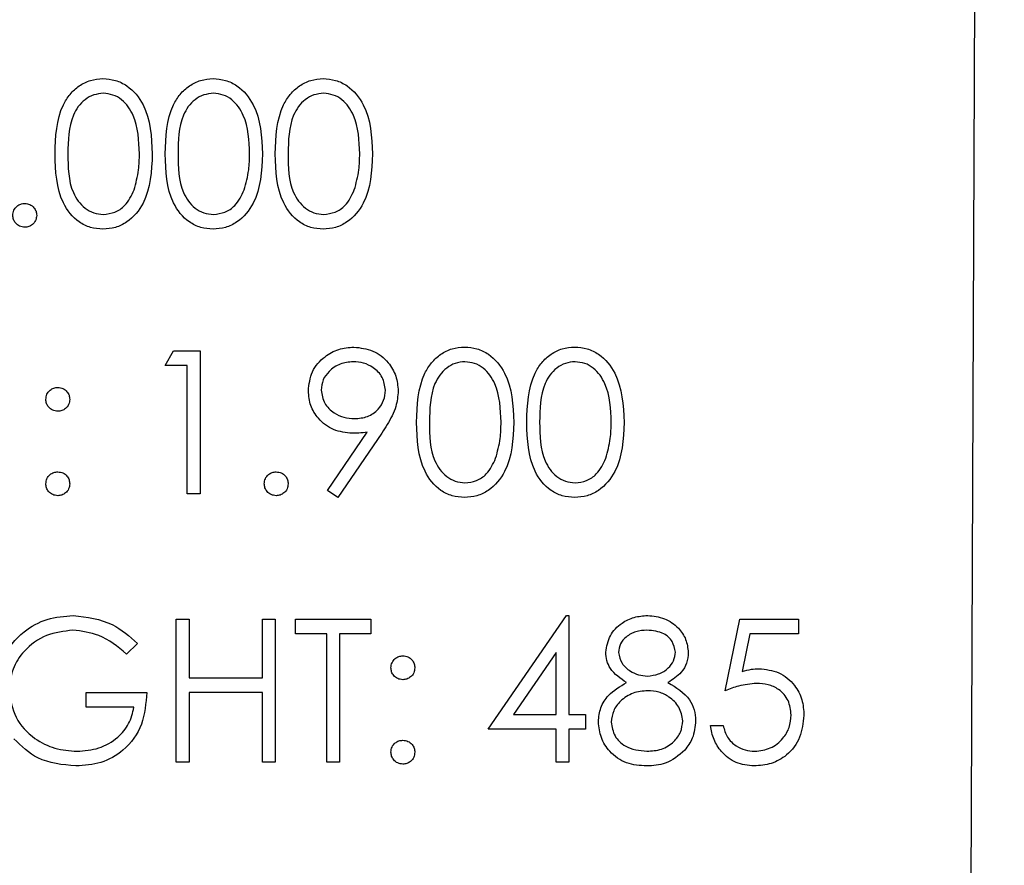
# Model space of a CAD drawing. Header units: inches. Extents: x 220 to 877, y 4 to 174.
# Tile 534 of 656: x 561.141 to 561.966, y 151.075 to 151.784. Entities that reach past the tile are written whole.
import ezdxf

# ---------------------------------------------------------------- set-up
doc = ezdxf.new("R2010")
doc.units = ezdxf.units.IN
doc.header["$LTSCALE"] = 0.5
doc.header["$MEASUREMENT"] = 0
doc.layers.add('DST-M-S', color=53, linetype='Continuous')
doc.layers.add('SID-M-S', color=105, linetype='Continuous')

msp = doc.modelspace()

# ---------------------------------------------------------------- linework, layer by layer
at = {"layer": 'DST-M-S', "linetype": 'Continuous', "lineweight": 25}
for p, q in [((561.26305, 151.49449), (561.27009, 151.50679)), ((561.27009, 151.50679), (561.29228, 151.50679)), ((561.29228, 151.50679), (561.29228, 151.38679)), ((561.28151, 151.49449), (561.26305, 151.49449)), ((561.28151, 151.38679), (561.28151, 151.49449)), ((561.39906, 151.3897), (561.43242, 151.43848)), ((561.44461, 151.43776), (561.40766, 151.38372)), ((561.40766, 151.38372), (561.39906, 151.3897)), ((561.29228, 151.38679), (561.28151, 151.38679)), ((561.27228, 151.28179), (561.28305, 151.28179)), ((561.27228, 151.16179), (561.27228, 151.28179)), ((561.28305, 151.28179), (561.28305, 151.23256)), ((561.34458, 151.28179), (561.35535, 151.28179)), ((561.34458, 151.23256), (561.34458, 151.28179)), ((561.35535, 151.28179), (561.35535, 151.16179)), ((561.37228, 151.28179), (561.43535, 151.28179)), ((561.37228, 151.26949), (561.37228, 151.28179)), ((561.43535, 151.28179), (561.43535, 151.26949)), ((561.53382, 151.18949), (561.59932, 151.28487)), ((561.59932, 151.28487), (561.60151, 151.28487)), ((561.60151, 151.28487), (561.60151, 151.20179)), ((561.73228, 151.22179), (561.74458, 151.28179)), ((561.74458, 151.28179), (561.79382, 151.28179)), ((561.79382, 151.28179), (561.79382, 151.26949)), ((561.39843, 151.26949), (561.37228, 151.26949)), ((561.39843, 151.16179), (561.39843, 151.26949)), ((561.4092, 151.26949), (561.4092, 151.16179)), ((561.43535, 151.26949), (561.4092, 151.26949)), ((561.753, 151.26949), (561.74653, 151.23792)), ((561.79382, 151.26949), (561.753, 151.26949)), ((561.23997, 151.26131), (561.23074, 151.25256)), ((561.59074, 151.25391), (561.55497, 151.20179)), ((561.59074, 151.20179), (561.59074, 151.25391)), ((561.28305, 151.23256), (561.34458, 151.23256)), ((561.19689, 151.22026), (561.24766, 151.22026)), ((561.19689, 151.20795), (561.19689, 151.22026)), ((561.28305, 151.22026), (561.28305, 151.16179)), ((561.34458, 151.22026), (561.28305, 151.22026)), ((561.34458, 151.16179), (561.34458, 151.22026)), ((561.23689, 151.20795), (561.19689, 151.20795)), ((561.55497, 151.20179), (561.59074, 151.20179)), ((561.60151, 151.20179), (561.61535, 151.20179)), ((561.61535, 151.20179), (561.61535, 151.18949)), ((561.71997, 151.19256), (561.73074, 151.19256)), ((561.59074, 151.18949), (561.53382, 151.18949)), ((561.59074, 151.16179), (561.59074, 151.18949)), ((561.60151, 151.18949), (561.60151, 151.16179)), ((561.61535, 151.18949), (561.60151, 151.18949)), ((561.28305, 151.16179), (561.27228, 151.16179)), ((561.35535, 151.16179), (561.34458, 151.16179)), ((561.4092, 151.16179), (561.39843, 151.16179)), ((561.60151, 151.16179), (561.59074, 151.16179))]:
    msp.add_line(p, q, dxfattribs=at)
for points, knots in [([(561.17074, 151.67175), (561.1712, 151.68607), (561.17178, 151.70401), (561.18297, 151.72203), (561.19076, 151.72919), (561.20034, 151.73401), (561.20735, 151.73459), (561.21086, 151.73487)], [0, 0, 0, 0, 0.498702, 0.624177, 0.749467, 0.874745, 1, 1, 1, 1]), ([(561.21086, 151.73487), (561.21439, 151.73459), (561.22145, 151.73402), (561.23433, 151.72776), (561.25055, 151.70774), (561.25159, 151.68615), (561.25228, 151.67175)], [0, 0, 0, 0, 0.1256, 0.251197, 0.500581, 1, 1, 1, 1]), ([(561.26305, 151.67175), (561.26351, 151.68607), (561.26409, 151.70401), (561.27527, 151.72203), (561.28306, 151.72919), (561.29264, 151.73401), (561.29966, 151.73459), (561.30317, 151.73487)], [0, 0, 0, 0, 0.498702, 0.6241765, 0.7494675, 0.8747453, 1, 1, 1, 1]), ([(561.30317, 151.73487), (561.3067, 151.73459), (561.31376, 151.73402), (561.32664, 151.72776), (561.34286, 151.70774), (561.34389, 151.68615), (561.34458, 151.67175)], [0, 0, 0, 0, 0.1256, 0.251197, 0.500581, 1, 1, 1, 1]), ([(561.35535, 151.67175), (561.35582, 151.68607), (561.3564, 151.70401), (561.36758, 151.72203), (561.37537, 151.72919), (561.38495, 151.73401), (561.39197, 151.73459), (561.39547, 151.73487)], [0, 0, 0, 0, 0.498702, 0.624177, 0.749467, 0.874745, 1, 1, 1, 1]), ([(561.39547, 151.73487), (561.39901, 151.73459), (561.40607, 151.73402), (561.41895, 151.72776), (561.43517, 151.70774), (561.4362, 151.68615), (561.43689, 151.67175)], [0, 0, 0, 0, 0.1256, 0.251197, 0.500581, 1, 1, 1, 1]), ([(561.21122, 151.72256), (561.20847, 151.72229), (561.20296, 151.72174), (561.19567, 151.71752), (561.18984, 151.71162), (561.1819, 151.697), (561.18168, 151.68299), (561.18151, 151.67179)], [0, 0, 0, 0, 0.125139, 0.250418, 0.375519, 0.500847, 1, 1, 1, 1]), ([(561.24151, 151.67179), (561.24106, 151.68294), (561.2404, 151.69962), (561.22917, 151.71612), (561.21946, 151.7217), (561.21396, 151.72227), (561.21122, 151.72256)], [0, 0, 0, 0, 0.5000715, 0.7490206, 0.8745985, 1, 1, 1, 1]), ([(561.30353, 151.72256), (561.30078, 151.72229), (561.29527, 151.72174), (561.28798, 151.71752), (561.28215, 151.71162), (561.27421, 151.697), (561.27399, 151.68299), (561.27382, 151.67179)], [0, 0, 0, 0, 0.1251388, 0.2504182, 0.3755189, 0.5008471, 1, 1, 1, 1]), ([(561.33382, 151.67179), (561.33337, 151.68294), (561.33271, 151.69962), (561.32147, 151.71612), (561.31177, 151.7217), (561.30627, 151.72227), (561.30353, 151.72256)], [0, 0, 0, 0, 0.500072, 0.749021, 0.874598, 1, 1, 1, 1]), ([(561.39583, 151.72256), (561.39308, 151.72229), (561.38758, 151.72174), (561.38028, 151.71752), (561.37446, 151.71162), (561.36652, 151.697), (561.3663, 151.68299), (561.36612, 151.67179)], [0, 0, 0, 0, 0.125139, 0.250418, 0.375519, 0.500847, 1, 1, 1, 1]), ([(561.42612, 151.67179), (561.42568, 151.68294), (561.42501, 151.69962), (561.41378, 151.71612), (561.40407, 151.7217), (561.39858, 151.72227), (561.39583, 151.72256)], [0, 0, 0, 0, 0.500072, 0.749021, 0.874598, 1, 1, 1, 1]), ([(561.21086, 151.60872), (561.20736, 151.609), (561.20035, 151.60957), (561.18761, 151.61585), (561.17185, 151.63602), (561.17118, 151.65745), (561.17074, 151.67175)], [0, 0, 0, 0, 0.125551, 0.25109, 0.50025, 1, 1, 1, 1]), ([(561.18151, 151.67179), (561.1816, 151.66058), (561.18173, 151.64378), (561.19325, 151.6274), (561.20298, 151.62191), (561.20847, 151.62132), (561.21122, 151.62102)], [0, 0, 0, 0, 0.500291, 0.749086, 0.874606, 1, 1, 1, 1]), ([(561.25228, 151.67175), (561.25161, 151.65734), (561.2506, 151.63575), (561.23429, 151.61586), (561.22145, 151.60957), (561.21439, 151.609), (561.21086, 151.60872)], [0, 0, 0, 0, 0.499407, 0.748743, 0.874372, 1, 1, 1, 1]), ([(561.23696, 151.64163), (561.23849, 151.64716), (561.24122, 151.65704), (561.24142, 151.66728), (561.24151, 151.67179)], [0, 0, 0, 0, 0.5595988, 1, 1, 1, 1]), ([(561.30317, 151.60872), (561.29966, 151.609), (561.29266, 151.60957), (561.27992, 151.61585), (561.26416, 151.63602), (561.26349, 151.65745), (561.26305, 151.67175)], [0, 0, 0, 0, 0.125551, 0.25109, 0.50025, 1, 1, 1, 1]), ([(561.27382, 151.67179), (561.2739, 151.66058), (561.27404, 151.64378), (561.28556, 151.6274), (561.29529, 151.62191), (561.30078, 151.62132), (561.30353, 151.62102)], [0, 0, 0, 0, 0.500291, 0.749086, 0.874606, 1, 1, 1, 1]), ([(561.34458, 151.67175), (561.34391, 151.65734), (561.34291, 151.63575), (561.3266, 151.61586), (561.31375, 151.60957), (561.3067, 151.609), (561.30317, 151.60872)], [0, 0, 0, 0, 0.4994065, 0.7487427, 0.8743724, 1, 1, 1, 1]), ([(561.32927, 151.64163), (561.3308, 151.64716), (561.33353, 151.65704), (561.33373, 151.66728), (561.33382, 151.67179)], [0, 0, 0, 0, 0.559599, 1, 1, 1, 1]), ([(561.39547, 151.60872), (561.39197, 151.609), (561.38497, 151.60957), (561.37223, 151.61585), (561.35646, 151.63602), (561.3558, 151.65745), (561.35535, 151.67175)], [0, 0, 0, 0, 0.125551, 0.25109, 0.50025, 1, 1, 1, 1]), ([(561.36612, 151.67179), (561.36621, 151.66058), (561.36634, 151.64378), (561.37787, 151.6274), (561.3876, 151.62191), (561.39309, 151.62132), (561.39583, 151.62102)], [0, 0, 0, 0, 0.500291, 0.749086, 0.874606, 1, 1, 1, 1]), ([(561.43689, 151.67175), (561.43622, 151.65734), (561.43522, 151.63575), (561.4189, 151.61586), (561.40606, 151.60957), (561.399, 151.609), (561.39547, 151.60872)], [0, 0, 0, 0, 0.499407, 0.748743, 0.874372, 1, 1, 1, 1]), ([(561.42158, 151.64163), (561.42311, 151.64716), (561.42584, 151.65704), (561.42604, 151.66728), (561.42612, 151.67179)], [0, 0, 0, 0, 0.559599, 1, 1, 1, 1]), ([(561.21122, 151.62102), (561.2145, 151.62144), (561.22106, 151.62226), (561.23118, 151.62911), (561.23477, 151.63688), (561.23696, 151.64163)], [0, 0, 0, 0, 0.2802572, 0.5607811, 1, 1, 1, 1]), ([(561.30353, 151.62102), (561.3068, 151.62144), (561.31336, 151.62226), (561.32349, 151.62911), (561.32708, 151.63688), (561.32927, 151.64163)], [0, 0, 0, 0, 0.280257, 0.560781, 1, 1, 1, 1]), ([(561.39583, 151.62102), (561.39911, 151.62144), (561.40567, 151.62226), (561.4158, 151.62911), (561.41939, 151.63688), (561.42158, 151.64163)], [0, 0, 0, 0, 0.280257, 0.560781, 1, 1, 1, 1]), ([(561.13535, 151.62026), (561.13553, 151.62173), (561.13588, 151.62468), (561.13859, 151.62795), (561.14188, 151.62995), (561.14419, 151.63015), (561.14535, 151.63026)], [0, 0, 0, 0, 0.279576, 0.559284, 0.779552, 1, 1, 1, 1]), ([(561.14535, 151.63026), (561.14683, 151.63009), (561.14979, 151.62975), (561.15303, 151.627), (561.15508, 151.62374), (561.15526, 151.62142), (561.15535, 151.62026)], [0, 0, 0, 0, 0.279602, 0.559212, 0.779475, 1, 1, 1, 1]), ([(561.14535, 151.61026), (561.14388, 151.61044), (561.14094, 151.6108), (561.13769, 151.61352), (561.13568, 151.61679), (561.13546, 151.6191), (561.13535, 151.62026)], [0, 0, 0, 0, 0.2795812, 0.5591432, 0.7795754, 1, 1, 1, 1]), ([(561.15535, 151.62026), (561.15518, 151.61878), (561.15483, 151.61583), (561.1521, 151.61258), (561.14883, 151.61057), (561.14651, 151.61036), (561.14535, 151.61026)], [0, 0, 0, 0, 0.279469, 0.559358, 0.779674, 1, 1, 1, 1]), ([(561.38305, 151.47312), (561.3837, 151.47866), (561.38501, 151.48974), (561.39561, 151.50178), (561.40823, 151.50867), (561.41691, 151.50947), (561.42124, 151.50987)], [0, 0, 0, 0, 0.2795384, 0.558851, 0.7794523, 1, 1, 1, 1]), ([(561.42124, 151.50987), (561.4267, 151.50923), (561.4376, 151.50795), (561.44997, 151.49816), (561.45713, 151.48583), (561.458, 151.47727), (561.45843, 151.473)], [0, 0, 0, 0, 0.27973, 0.559163, 0.779612, 1, 1, 1, 1]), ([(561.47382, 151.44675), (561.47428, 151.46107), (561.47486, 151.47901), (561.48604, 151.49703), (561.49383, 151.50419), (561.50341, 151.50901), (561.51043, 151.50959), (561.51394, 151.50987)], [0, 0, 0, 0, 0.498702, 0.624177, 0.749467, 0.874745, 1, 1, 1, 1]), ([(561.51394, 151.50987), (561.51747, 151.50959), (561.52453, 151.50902), (561.53741, 151.50276), (561.55363, 151.48274), (561.55466, 151.46115), (561.55535, 151.44675)], [0, 0, 0, 0, 0.1256, 0.251197, 0.500581, 1, 1, 1, 1]), ([(561.56612, 151.44675), (561.56659, 151.46107), (561.56717, 151.47901), (561.57835, 151.49703), (561.58614, 151.50419), (561.59572, 151.50901), (561.60274, 151.50959), (561.60624, 151.50987)], [0, 0, 0, 0, 0.498702, 0.624177, 0.749467, 0.874745, 1, 1, 1, 1]), ([(561.60624, 151.50987), (561.60978, 151.50959), (561.61684, 151.50902), (561.62971, 151.50276), (561.64593, 151.48274), (561.64697, 151.46115), (561.64766, 151.44675)], [0, 0, 0, 0, 0.1256, 0.251197, 0.500581, 1, 1, 1, 1]), ([(561.42069, 151.49756), (561.41695, 151.4972), (561.40947, 151.49648), (561.40067, 151.49042), (561.39478, 151.48254), (561.39414, 151.47666), (561.39382, 151.47372)], [0, 0, 0, 0, 0.280092, 0.560011, 0.780131, 1, 1, 1, 1]), ([(561.44766, 151.47372), (561.4471, 151.47746), (561.44599, 151.48497), (561.43817, 151.49255), (561.42953, 151.49694), (561.42364, 151.49736), (561.42069, 151.49756)], [0, 0, 0, 0, 0.278722, 0.558569, 0.779171, 1, 1, 1, 1]), ([(561.5143, 151.49756), (561.51155, 151.49729), (561.50604, 151.49674), (561.49874, 151.49252), (561.49292, 151.48662), (561.48498, 151.472), (561.48476, 151.45799), (561.48458, 151.44679)], [0, 0, 0, 0, 0.125139, 0.250418, 0.375519, 0.500847, 1, 1, 1, 1]), ([(561.54458, 151.44679), (561.54414, 151.45794), (561.54347, 151.47462), (561.53224, 151.49112), (561.52254, 151.4967), (561.51704, 151.49727), (561.5143, 151.49756)], [0, 0, 0, 0, 0.500072, 0.749021, 0.874598, 1, 1, 1, 1]), ([(561.6066, 151.49756), (561.60385, 151.49729), (561.59835, 151.49674), (561.59105, 151.49252), (561.58523, 151.48662), (561.57729, 151.472), (561.57707, 151.45799), (561.57689, 151.44679)], [0, 0, 0, 0, 0.125139, 0.250418, 0.375519, 0.500847, 1, 1, 1, 1]), ([(561.63689, 151.44679), (561.63645, 151.45794), (561.63578, 151.47462), (561.62455, 151.49112), (561.61484, 151.4967), (561.60935, 151.49727), (561.6066, 151.49756)], [0, 0, 0, 0, 0.500072, 0.749021, 0.874598, 1, 1, 1, 1]), ([(561.16305, 151.46602), (561.16323, 151.4675), (561.16359, 151.47044), (561.16631, 151.47369), (561.16958, 151.4757), (561.17189, 151.47592), (561.17305, 151.47602)], [0, 0, 0, 0, 0.279585, 0.559454, 0.779697, 1, 1, 1, 1]), ([(561.17305, 151.47602), (561.17453, 151.47586), (561.17748, 151.47552), (561.18072, 151.47277), (561.18277, 151.46951), (561.18295, 151.46719), (561.18305, 151.46602)], [0, 0, 0, 0, 0.279602, 0.559212, 0.779475, 1, 1, 1, 1]), ([(561.4198, 151.43756), (561.41446, 151.43814), (561.40377, 151.43929), (561.39167, 151.44875), (561.38416, 151.46052), (561.38342, 151.46891), (561.38305, 151.47312)], [0, 0, 0, 0, 0.279814, 0.559489, 0.779635, 1, 1, 1, 1]), ([(561.39382, 151.47372), (561.39442, 151.4699), (561.39564, 151.46224), (561.40387, 151.45473), (561.41278, 151.45049), (561.41879, 151.45008), (561.4218, 151.44987)], [0, 0, 0, 0, 0.278472, 0.558424, 0.779098, 1, 1, 1, 1]), ([(561.4218, 151.44987), (561.4255, 151.45017), (561.43289, 151.45077), (561.44153, 151.45694), (561.44683, 151.46502), (561.44738, 151.47082), (561.44766, 151.47372)], [0, 0, 0, 0, 0.280319, 0.55953, 0.779753, 1, 1, 1, 1]), ([(561.45843, 151.473), (561.45799, 151.46865), (561.45727, 151.46147), (561.45334, 151.45222), (561.44928, 151.44481), (561.44617, 151.44011), (561.44461, 151.43776)], [0, 0, 0, 0, 0.339295, 0.559425, 0.779695, 1, 1, 1, 1]), ([(561.17305, 151.45602), (561.17157, 151.4562), (561.16862, 151.45654), (561.16536, 151.45927), (561.16335, 151.46255), (561.16315, 151.46487), (561.16305, 151.46602)], [0, 0, 0, 0, 0.2796468, 0.5592988, 0.7796148, 1, 1, 1, 1]), ([(561.18305, 151.46602), (561.18288, 151.46455), (561.18255, 151.46159), (561.1798, 151.45834), (561.17653, 151.45632), (561.17421, 151.45612), (561.17305, 151.45602)], [0, 0, 0, 0, 0.279517, 0.559326, 0.779544, 1, 1, 1, 1]), ([(561.51394, 151.38372), (561.51043, 151.384), (561.50343, 151.38457), (561.49069, 151.39085), (561.47492, 151.41102), (561.47426, 151.43245), (561.47382, 151.44675)], [0, 0, 0, 0, 0.1255507, 0.25109, 0.5002501, 1, 1, 1, 1]), ([(561.48458, 151.44679), (561.48467, 151.43558), (561.4848, 151.41878), (561.49633, 151.4024), (561.50606, 151.39691), (561.51155, 151.39632), (561.5143, 151.39602)], [0, 0, 0, 0, 0.5002912, 0.749086, 0.8746062, 1, 1, 1, 1]), ([(561.55535, 151.44675), (561.55468, 151.43234), (561.55368, 151.41075), (561.53736, 151.39086), (561.52452, 151.38457), (561.51746, 151.384), (561.51394, 151.38372)], [0, 0, 0, 0, 0.499407, 0.748743, 0.874372, 1, 1, 1, 1]), ([(561.54004, 151.41663), (561.54157, 151.42216), (561.5443, 151.43204), (561.5445, 151.44228), (561.54458, 151.44679)], [0, 0, 0, 0, 0.559599, 1, 1, 1, 1]), ([(561.60624, 151.38372), (561.60274, 151.384), (561.59574, 151.38457), (561.58299, 151.39085), (561.56723, 151.41102), (561.56657, 151.43245), (561.56612, 151.44675)], [0, 0, 0, 0, 0.125551, 0.25109, 0.50025, 1, 1, 1, 1]), ([(561.57689, 151.44679), (561.57698, 151.43558), (561.57711, 151.41878), (561.58864, 151.4024), (561.59837, 151.39691), (561.60386, 151.39632), (561.6066, 151.39602)], [0, 0, 0, 0, 0.500291, 0.749086, 0.874606, 1, 1, 1, 1]), ([(561.64766, 151.44675), (561.64699, 151.43234), (561.64599, 151.41075), (561.62967, 151.39086), (561.61683, 151.38457), (561.60977, 151.384), (561.60624, 151.38372)], [0, 0, 0, 0, 0.499407, 0.748743, 0.874372, 1, 1, 1, 1]), ([(561.63235, 151.41663), (561.63388, 151.42216), (561.63661, 151.43204), (561.63681, 151.44228), (561.63689, 151.44679)], [0, 0, 0, 0, 0.559599, 1, 1, 1, 1]), ([(561.43242, 151.43848), (561.43007, 151.43819), (561.42588, 151.43769), (561.42166, 151.4376), (561.4198, 151.43756)], [0, 0, 0, 0, 0.559944, 1, 1, 1, 1]), ([(561.5143, 151.39602), (561.51757, 151.39644), (561.52413, 151.39726), (561.53426, 151.40411), (561.53785, 151.41188), (561.54004, 151.41663)], [0, 0, 0, 0, 0.280257, 0.560781, 1, 1, 1, 1]), ([(561.6066, 151.39602), (561.60988, 151.39644), (561.61644, 151.39726), (561.62657, 151.40411), (561.63016, 151.41188), (561.63235, 151.41663)], [0, 0, 0, 0, 0.280257, 0.560781, 1, 1, 1, 1]), ([(561.16305, 151.39526), (561.16322, 151.39673), (561.16357, 151.39968), (561.16629, 151.40295), (561.16957, 151.40495), (561.17189, 151.40515), (561.17305, 151.40526)], [0, 0, 0, 0, 0.279576, 0.559284, 0.779552, 1, 1, 1, 1]), ([(561.17305, 151.40526), (561.17453, 151.40509), (561.17748, 151.40475), (561.18072, 151.402), (561.18277, 151.39874), (561.18295, 151.39642), (561.18305, 151.39526)], [0, 0, 0, 0, 0.279602, 0.559212, 0.779475, 1, 1, 1, 1]), ([(561.34612, 151.39526), (561.3463, 151.39673), (561.34665, 151.39968), (561.34936, 151.40295), (561.35265, 151.40495), (561.35496, 151.40515), (561.35612, 151.40526)], [0, 0, 0, 0, 0.279576, 0.559284, 0.779552, 1, 1, 1, 1]), ([(561.35612, 151.40526), (561.3576, 151.40509), (561.36056, 151.40475), (561.36379, 151.402), (561.36585, 151.39874), (561.36603, 151.39642), (561.36612, 151.39526)], [0, 0, 0, 0, 0.279602, 0.559212, 0.779475, 1, 1, 1, 1]), ([(561.17305, 151.38526), (561.17158, 151.38544), (561.16863, 151.3858), (561.16538, 151.38852), (561.16337, 151.39179), (561.16315, 151.3941), (561.16305, 151.39526)], [0, 0, 0, 0, 0.279581, 0.559143, 0.779575, 1, 1, 1, 1]), ([(561.18305, 151.39526), (561.18287, 151.39378), (561.18252, 151.39083), (561.17979, 151.38758), (561.17652, 151.38557), (561.1742, 151.38536), (561.17305, 151.38526)], [0, 0, 0, 0, 0.279469, 0.559358, 0.779674, 1, 1, 1, 1]), ([(561.35612, 151.38526), (561.35465, 151.38544), (561.35171, 151.3858), (561.34846, 151.38852), (561.34645, 151.39179), (561.34623, 151.3941), (561.34612, 151.39526)], [0, 0, 0, 0, 0.279581, 0.559143, 0.779575, 1, 1, 1, 1]), ([(561.36612, 151.39526), (561.36595, 151.39378), (561.3656, 151.39083), (561.36287, 151.38758), (561.3596, 151.38557), (561.35728, 151.38536), (561.35612, 151.38526)], [0, 0, 0, 0, 0.279469, 0.559358, 0.779674, 1, 1, 1, 1]), ([(561.12151, 151.22184), (561.12269, 151.23125), (561.12506, 151.25005), (561.14232, 151.27115), (561.16384, 151.28308), (561.17865, 151.28428), (561.18605, 151.28487)], [0, 0, 0, 0, 0.27959, 0.559072, 0.779411, 1, 1, 1, 1]), ([(561.18605, 151.28487), (561.19747, 151.28345), (561.21792, 151.2809), (561.23322, 151.26731), (561.23997, 151.26131)], [0, 0, 0, 0, 0.558579, 1, 1, 1, 1]), ([(561.63228, 151.25408), (561.63313, 151.25888), (561.63483, 151.2685), (561.64474, 151.27848), (561.65603, 151.28396), (561.66364, 151.28457), (561.66745, 151.28487)], [0, 0, 0, 0, 0.2788058, 0.5584573, 0.7791595, 1, 1, 1, 1]), ([(561.66745, 151.28487), (561.67223, 151.28435), (561.68179, 151.2833), (561.69302, 151.27537), (561.70013, 151.26501), (561.70105, 151.25749), (561.70151, 151.25374)], [0, 0, 0, 0, 0.279929, 0.559623, 0.779946, 1, 1, 1, 1]), ([(561.18569, 151.27256), (561.1781, 151.27164), (561.16292, 151.26979), (561.1452, 151.25698), (561.1343, 151.24024), (561.13295, 151.22829), (561.13228, 151.22232)], [0, 0, 0, 0, 0.279847, 0.559555, 0.779847, 1, 1, 1, 1]), ([(561.23074, 151.25256), (561.22332, 151.25867), (561.21007, 151.26957), (561.19314, 151.27165), (561.18569, 151.27256)], [0, 0, 0, 0, 0.55984, 1, 1, 1, 1]), ([(561.66684, 151.27256), (561.66369, 151.27235), (561.65739, 151.27193), (561.64967, 151.2675), (561.64406, 151.26133), (561.64338, 151.25638), (561.64305, 151.25391)], [0, 0, 0, 0, 0.280651, 0.560566, 0.78062, 1, 1, 1, 1]), ([(561.69074, 151.25415), (561.6901, 151.25723), (561.68881, 151.26342), (561.67997, 151.27139), (561.67182, 151.27212), (561.66684, 151.27256)], [0, 0, 0, 0, 0.278971, 0.559919, 1, 1, 1, 1]), ([(561.45228, 151.24102), (561.45246, 151.2425), (561.45282, 151.24544), (561.45554, 151.24869), (561.45881, 151.2507), (561.46112, 151.25092), (561.46228, 151.25102)], [0, 0, 0, 0, 0.279585, 0.559454, 0.779697, 1, 1, 1, 1]), ([(561.46228, 151.25102), (561.46376, 151.25086), (561.46671, 151.25052), (561.46995, 151.24777), (561.472, 151.24451), (561.47219, 151.24219), (561.47228, 151.24102)], [0, 0, 0, 0, 0.279602, 0.559212, 0.779475, 1, 1, 1, 1]), ([(561.6498, 151.22864), (561.64465, 151.23206), (561.63745, 151.23684), (561.63289, 151.24693), (561.63248, 151.2517), (561.63228, 151.25408)], [0, 0, 0, 0, 0.557752, 0.778932, 1, 1, 1, 1]), ([(561.64305, 151.25391), (561.64372, 151.25073), (561.64507, 151.24434), (561.65219, 151.2383), (561.65967, 151.23466), (561.66474, 151.23429), (561.66728, 151.2341)], [0, 0, 0, 0, 0.277721, 0.558224, 0.779072, 1, 1, 1, 1]), ([(561.66728, 151.2341), (561.67046, 151.23444), (561.67682, 151.23511), (561.68453, 151.23998), (561.68957, 151.24669), (561.69035, 151.25167), (561.69074, 151.25415)], [0, 0, 0, 0, 0.280237, 0.5601454, 0.7804348, 1, 1, 1, 1]), ([(561.70151, 151.25374), (561.70124, 151.25075), (561.7007, 151.24476), (561.69501, 151.23531), (561.68846, 151.23117), (561.68446, 151.22864)], [0, 0, 0, 0, 0.280159, 0.560243, 1, 1, 1, 1]), ([(561.46228, 151.23102), (561.4608, 151.2312), (561.45785, 151.23154), (561.45459, 151.23427), (561.45258, 151.23755), (561.45238, 151.23987), (561.45228, 151.24102)], [0, 0, 0, 0, 0.2796468, 0.5592988, 0.7796148, 1, 1, 1, 1]), ([(561.47228, 151.24102), (561.47211, 151.23955), (561.47178, 151.23659), (561.46903, 151.23334), (561.46576, 151.23132), (561.46344, 151.23112), (561.46228, 151.23102)], [0, 0, 0, 0, 0.279517, 0.559326, 0.779544, 1, 1, 1, 1]), ([(561.74653, 151.23792), (561.74913, 151.23864), (561.75376, 151.23991), (561.75856, 151.24015), (561.76067, 151.24026)], [0, 0, 0, 0, 0.560064, 1, 1, 1, 1]), ([(561.76067, 151.24026), (561.76641, 151.23965), (561.77787, 151.23843), (561.79049, 151.22763), (561.79752, 151.21449), (561.79813, 151.2055), (561.79843, 151.201)], [0, 0, 0, 0, 0.279688, 0.559025, 0.779292, 1, 1, 1, 1]), ([(561.62612, 151.19576), (561.62652, 151.19977), (561.62731, 151.20779), (561.63536, 151.22023), (561.64432, 151.22545), (561.6498, 151.22864)], [0, 0, 0, 0, 0.279987, 0.559901, 1, 1, 1, 1]), ([(561.68446, 151.22864), (561.69126, 151.22452), (561.70075, 151.21877), (561.70697, 151.20593), (561.70743, 151.19981), (561.70766, 151.19675)], [0, 0, 0, 0, 0.5582714, 0.7790888, 1, 1, 1, 1]), ([(561.75872, 151.22795), (561.75364, 151.22742), (561.74455, 151.22648), (561.73603, 151.22323), (561.73228, 151.22179)], [0, 0, 0, 0, 0.5594162, 1, 1, 1, 1]), ([(561.78766, 151.20146), (561.78722, 151.20561), (561.78633, 151.21391), (561.77824, 151.22292), (561.76846, 151.22738), (561.76197, 151.22776), (561.75872, 151.22795)], [0, 0, 0, 0, 0.279539, 0.558617, 0.779047, 1, 1, 1, 1]), ([(561.13228, 151.22232), (561.1335, 151.21439), (561.13596, 151.19851), (561.15189, 151.18174), (561.17039, 151.17251), (561.1829, 151.17152), (561.18915, 151.17102)], [0, 0, 0, 0, 0.279061, 0.558584, 0.779236, 1, 1, 1, 1]), ([(561.24766, 151.22026), (561.24692, 151.21119), (561.24545, 151.19311), (561.23026, 151.17172), (561.20952, 151.16017), (561.19532, 151.1592), (561.18821, 151.15872)], [0, 0, 0, 0, 0.280351, 0.559367, 0.779371, 1, 1, 1, 1]), ([(561.66754, 151.22179), (561.66332, 151.22144), (561.6549, 151.22072), (561.64496, 151.214), (561.63811, 151.20532), (561.6373, 151.1987), (561.63689, 151.1954)], [0, 0, 0, 0, 0.280283, 0.560138, 0.780298, 1, 1, 1, 1]), ([(561.69689, 151.19653), (561.69619, 151.20051), (561.69477, 151.20851), (561.68626, 151.21642), (561.67701, 151.22112), (561.6707, 151.22157), (561.66754, 151.22179)], [0, 0, 0, 0, 0.278303, 0.558509, 0.779146, 1, 1, 1, 1]), ([(561.18915, 151.17102), (561.19534, 151.1715), (561.20771, 151.17245), (561.22292, 151.18137), (561.23345, 151.1937), (561.23575, 151.2032), (561.23689, 151.20795)], [0, 0, 0, 0, 0.280254, 0.559912, 0.779941, 1, 1, 1, 1]), ([(561.79843, 151.201), (561.79773, 151.19478), (561.79632, 151.18233), (561.78554, 151.16786), (561.77129, 151.15983), (561.76149, 151.15909), (561.75658, 151.15872)], [0, 0, 0, 0, 0.279864, 0.559271, 0.779424, 1, 1, 1, 1]), ([(561.7572, 151.17102), (561.7617, 151.17155), (561.77069, 151.17261), (561.78072, 151.18081), (561.78681, 151.19085), (561.78738, 151.19792), (561.78766, 151.20146)], [0, 0, 0, 0, 0.279617, 0.559357, 0.779559, 1, 1, 1, 1]), ([(561.66672, 151.15872), (561.66092, 151.15908), (561.64934, 151.1598), (561.63582, 151.16954), (561.62767, 151.18221), (561.62664, 151.19125), (561.62612, 151.19576)], [0, 0, 0, 0, 0.280545, 0.559269, 0.779816, 1, 1, 1, 1]), ([(561.63689, 151.1954), (561.63757, 151.1914), (561.63892, 151.18338), (561.65002, 151.17281), (561.66046, 151.1717), (561.66684, 151.17102)], [0, 0, 0, 0, 0.279833, 0.560198, 1, 1, 1, 1]), ([(561.66684, 151.17102), (561.67098, 151.17131), (561.67923, 151.17187), (561.68918, 151.17817), (561.69573, 151.18683), (561.6965, 151.1933), (561.69689, 151.19653)], [0, 0, 0, 0, 0.280602, 0.559962, 0.78018, 1, 1, 1, 1]), ([(561.70766, 151.19675), (561.70718, 151.19164), (561.70632, 151.18251), (561.70094, 151.17514), (561.69858, 151.17189)], [0, 0, 0, 0, 0.559346, 1, 1, 1, 1]), ([(561.75658, 151.15872), (561.75144, 151.15924), (561.74115, 151.1603), (561.72952, 151.16948), (561.72233, 151.18068), (561.72076, 151.1886), (561.71997, 151.19256)], [0, 0, 0, 0, 0.279625, 0.559019, 0.77938, 1, 1, 1, 1]), ([(561.73074, 151.19256), (561.73167, 151.18917), (561.73352, 151.1824), (561.74085, 151.17555), (561.74902, 151.17172), (561.75447, 151.17126), (561.7572, 151.17102)], [0, 0, 0, 0, 0.28005, 0.559166, 0.779583, 1, 1, 1, 1]), ([(561.18821, 151.15872), (561.17701, 151.15974), (561.15698, 151.16156), (561.14257, 151.17534), (561.13622, 151.18141)], [0, 0, 0, 0, 0.559617, 1, 1, 1, 1]), ([(561.45228, 151.17026), (561.45245, 151.17173), (561.4528, 151.17468), (561.45552, 151.17795), (561.4588, 151.17995), (561.46112, 151.18015), (561.46228, 151.18026)], [0, 0, 0, 0, 0.279576, 0.559284, 0.779552, 1, 1, 1, 1]), ([(561.46228, 151.18026), (561.46376, 151.18009), (561.46671, 151.17975), (561.46995, 151.177), (561.472, 151.17374), (561.47219, 151.17142), (561.47228, 151.17026)], [0, 0, 0, 0, 0.279602, 0.559212, 0.779475, 1, 1, 1, 1]), ([(561.46228, 151.16026), (561.46081, 151.16044), (561.45786, 151.1608), (561.45461, 151.16352), (561.4526, 151.16679), (561.45238, 151.1691), (561.45228, 151.17026)], [0, 0, 0, 0, 0.279581, 0.559143, 0.779575, 1, 1, 1, 1]), ([(561.47228, 151.17026), (561.4721, 151.16878), (561.47175, 151.16583), (561.46902, 151.16258), (561.46575, 151.16057), (561.46343, 151.16036), (561.46228, 151.16026)], [0, 0, 0, 0, 0.279469, 0.559358, 0.779674, 1, 1, 1, 1]), ([(561.69858, 151.17189), (561.6934, 151.16749), (561.68412, 151.15961), (561.67206, 151.15899), (561.66672, 151.15872)], [0, 0, 0, 0, 0.557758, 1, 1, 1, 1])]:
    msp.add_open_spline(points, degree=3, knots=knots, dxfattribs=at)
at = {"layer": 'SID-M-S'}
msp.add_line((561.96635, 158.12616), (561.93102, 149.20463), dxfattribs=at)

doc.saveas('drawing.dxf')
